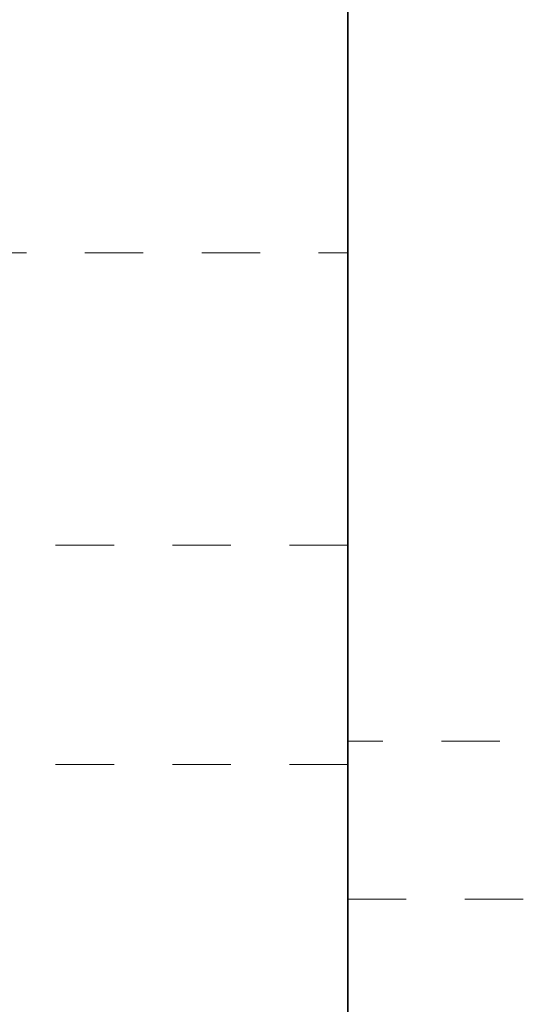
# Model space of a CAD drawing. Header units: inches. Extents: x 1907 to 2452, y -210 to -54.
# Tile 673 of 1056: x 2077.977 to 2078.839, y -79.758 to -78.075. Entities that reach past the tile are written whole.
import ezdxf

# ---------------------------------------------------------------- set-up
doc = ezdxf.new("R2010")
doc.units = ezdxf.units.IN
doc.header["$LTSCALE"] = 0.5
doc.header["$MEASUREMENT"] = 0
doc.linetypes.add('HIDDEN', pattern=[0.225, 0.15, -0.075])
for name, color, linetype in [('DSS-M-S', 53, 'Continuous'), ('DST-M-S', 53, 'Continuous'), ('SVD-M-S', 8, 'Continuous')]:
    doc.layers.add(name, color=color, linetype=linetype)

msp = doc.modelspace()

# ---------------------------------------------------------------- linework, layer by layer
at = {"layer": 'DSS-M-S', "linetype": 'Continuous', "lineweight": 25}
msp.add_line((2078.53853, -80.97349), (2078.53853, -62.47349), dxfattribs=at)
at = {"layer": 'DSS-M-S', "linetype": 'HIDDEN', "lineweight": 18}
for p, q in [((2078.53853, -78.97349), (2076.53853, -78.97349)), ((2078.53853, -79.34849), (2076.53853, -79.34849)), ((2078.53853, -79.34849), (2076.53853, -79.34849))]:
    msp.add_line(p, q, dxfattribs=at)
at = {"layer": 'DST-M-S', "linetype": 'Continuous', "lineweight": 25}
msp.add_line((2078.53853, -80.97349), (2078.53853, -62.47349), dxfattribs=at)
at = {"layer": 'DST-M-S', "linetype": 'HIDDEN', "lineweight": 18}
msp.add_line((2076.28853, -78.47349), (2078.53853, -78.47349), dxfattribs=at)
at = {"layer": 'SVD-M-S', "linetype": 'Continuous', "lineweight": 25}
msp.add_line((2078.53853, -76.57349), (2078.53853, -80.11349), dxfattribs=at)
at = {"layer": 'SVD-M-S', "linetype": 'HIDDEN', "lineweight": 18}
for p, q in [((2079.79853, -79.30849), (2078.53853, -79.30849)), ((2078.53853, -79.57849), (2079.79853, -79.57849))]:
    msp.add_line(p, q, dxfattribs=at)

doc.saveas('drawing.dxf')
